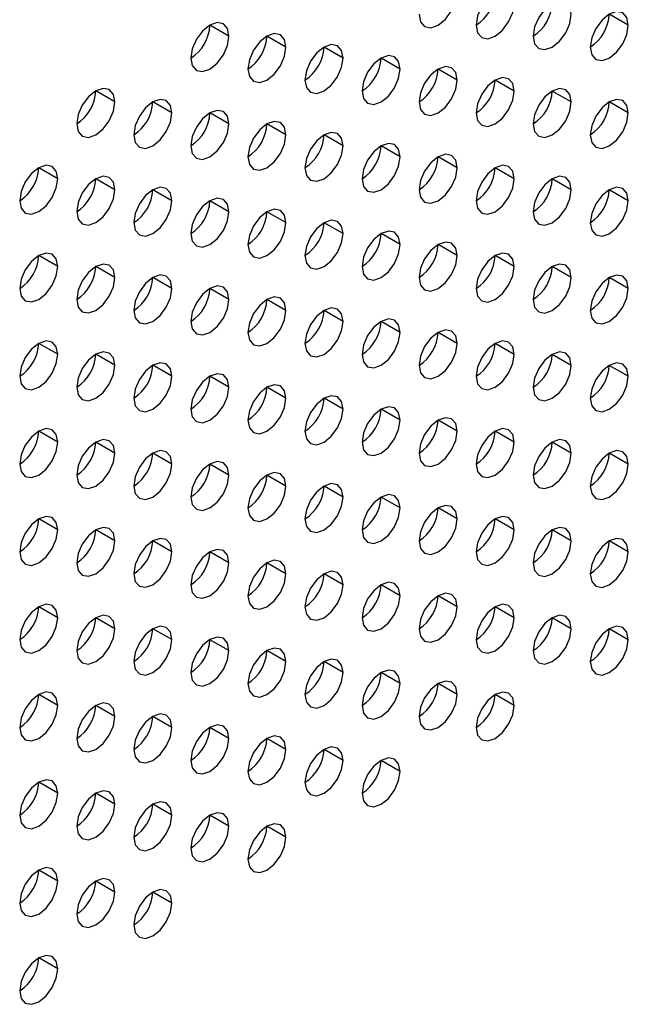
# Model space of a CAD drawing. Header units: millimetres. Extents: x 0 to 1118, y 0 to 864.
# Tile 309 of 438: x 987.38 to 989.64, y 654.1 to 657.76. Entities that reach past the tile are written whole.
import ezdxf

# ---------------------------------------------------------------- set-up
doc = ezdxf.new("R2010")
doc.units = ezdxf.units.MM

msp = doc.modelspace()

# ---------------------------------------------------------------- linework, layer by layer
at = {"color": 7, "linetype": 'Continuous', "lineweight": 25}
for p, q in [((989.6443, 657.7406), (989.5736, 657.7814)), ((988.1594, 657.6999), (988.0887, 657.7408)), ((988.3716, 657.6591), (988.3008, 657.6999)), ((988.5837, 657.6182), (988.513, 657.6591)), ((988.7958, 657.5774), (988.7251, 657.6182)), ((989.008, 657.5366), (988.9372, 657.5774)), ((989.2201, 657.4957), (989.1494, 657.5365)), ((987.7352, 657.455), (987.6644, 657.4958)), ((989.4322, 657.4549), (989.3615, 657.4957)), ((987.9473, 657.4142), (987.8766, 657.455)), ((989.6443, 657.414), (989.5736, 657.4548)), ((988.1594, 657.3733), (988.0887, 657.4141)), ((988.3716, 657.3325), (988.3008, 657.3733)), ((988.5837, 657.2916), (988.513, 657.3324)), ((988.7958, 657.2508), (988.7251, 657.2916)), ((989.008, 657.2099), (988.9372, 657.2508)), ((987.523, 657.1692), (987.4523, 657.2101)), ((989.2201, 657.1691), (989.1494, 657.2099)), ((987.7352, 657.1284), (987.6644, 657.1692)), ((989.4322, 657.1282), (989.3615, 657.1691)), ((987.9473, 657.0876), (987.8766, 657.1284)), ((989.6443, 657.0874), (989.5736, 657.1282)), ((988.1594, 657.0467), (988.0887, 657.0875)), ((988.3716, 657.0059), (988.3008, 657.0467)), ((988.5837, 656.965), (988.513, 657.0058)), ((988.7958, 656.9242), (988.7251, 656.965)), ((989.008, 656.8833), (988.9372, 656.9241)), ((987.523, 656.8426), (987.4523, 656.8835)), ((989.2201, 656.8425), (989.1494, 656.8833)), ((987.7352, 656.8018), (987.6644, 656.8426)), ((989.4322, 656.8016), (989.3615, 656.8424)), ((987.9473, 656.7609), (987.8766, 656.8018)), ((989.6443, 656.7608), (989.5736, 656.8016)), ((988.1594, 656.7201), (988.0887, 656.7609)), ((988.3716, 656.6792), (988.3008, 656.7201)), ((988.5837, 656.6384), (988.513, 656.6792)), ((988.7958, 656.5975), (988.7251, 656.6384)), ((989.008, 656.5567), (988.9372, 656.5975)), ((987.523, 656.516), (987.4523, 656.5568)), ((989.2201, 656.5159), (989.1494, 656.5567)), ((987.7352, 656.4752), (987.6644, 656.516)), ((989.4322, 656.475), (989.3615, 656.5158)), ((987.9473, 656.4343), (987.8766, 656.4751)), ((989.6443, 656.4342), (989.5736, 656.475)), ((988.1594, 656.3935), (988.0887, 656.4343)), ((988.3716, 656.3526), (988.3008, 656.3934)), ((988.5837, 656.3118), (988.513, 656.3526)), ((988.7958, 656.2709), (988.7251, 656.3118)), ((989.008, 656.2301), (988.9372, 656.2709)), ((987.523, 656.1894), (987.4523, 656.2302)), ((989.2201, 656.1892), (989.1494, 656.2301)), ((987.7352, 656.1486), (987.6644, 656.1894)), ((989.4322, 656.1484), (989.3615, 656.1892)), ((987.9473, 656.1077), (987.8766, 656.1485)), ((989.6443, 656.1075), (989.5736, 656.1484)), ((988.1594, 656.0669), (988.0887, 656.1077)), ((988.3716, 656.026), (988.3008, 656.0668)), ((988.5837, 655.9852), (988.513, 656.026)), ((988.7958, 655.9443), (988.7251, 655.9851)), ((989.008, 655.9035), (988.9372, 655.9443)), ((987.523, 655.8628), (987.4523, 655.9036)), ((989.2201, 655.8626), (989.1494, 655.9034)), ((987.7352, 655.8219), (987.6644, 655.8628)), ((989.4322, 655.8218), (989.3615, 655.8626)), ((987.9473, 655.7811), (987.8766, 655.8219)), ((989.6443, 655.7809), (989.5736, 655.8217)), ((988.1594, 655.7402), (988.0887, 655.7811)), ((988.3716, 655.6994), (988.3008, 655.7402)), ((988.5837, 655.6585), (988.513, 655.6994)), ((988.7958, 655.6177), (988.7251, 655.6585)), ((989.008, 655.5769), (988.9372, 655.6177)), ((987.523, 655.5362), (987.4523, 655.577)), ((989.2201, 655.536), (989.1494, 655.5768)), ((987.7352, 655.4953), (987.6644, 655.5361)), ((989.4322, 655.4952), (989.3615, 655.536)), ((987.9473, 655.4545), (987.8766, 655.4953)), ((989.6443, 655.4543), (989.5736, 655.4951)), ((988.1594, 655.4136), (988.0887, 655.4544)), ((988.3716, 655.3728), (988.3008, 655.4136)), ((988.5837, 655.3319), (988.513, 655.3728)), ((988.7958, 655.2911), (988.7251, 655.3319)), ((989.008, 655.2502), (988.9372, 655.2911)), ((987.523, 655.2095), (987.4523, 655.2504)), ((989.2201, 655.2094), (989.1494, 655.2502)), ((987.7352, 655.1687), (987.6644, 655.2095)), ((987.9473, 655.1279), (987.8766, 655.1687)), ((988.1594, 655.087), (988.0887, 655.1278)), ((988.3716, 655.0462), (988.3008, 655.087)), ((988.5837, 655.0053), (988.513, 655.0461)), ((988.7958, 654.9645), (988.7251, 655.0053)), ((987.523, 654.8829), (987.4523, 654.9238)), ((987.7352, 654.8421), (987.6644, 654.8829)), ((987.9473, 654.8012), (987.8766, 654.8421)), ((988.1594, 654.7604), (988.0887, 654.8012)), ((988.3716, 654.7195), (988.3008, 654.7604)), ((987.523, 654.5563), (987.4523, 654.5971)), ((987.7352, 654.5155), (987.6644, 654.5563)), ((987.9473, 654.4746), (987.8766, 654.5154)), ((987.523, 654.2297), (987.4523, 654.2705))]:
    msp.add_line(p, q, dxfattribs=at)
at = {"color": 7, "linetype": 'Continuous', "lineweight": 25, "flags": 128}
for points in [[(989.2201, 657.8223), (989.2147, 657.8505), (989.1994, 657.8681), (989.1764, 657.8726), (989.1494, 657.8632), (989.1223, 657.8413), (989.0994, 657.8104), (989.084, 657.775), (989.0787, 657.7407)], [(988.8665, 657.7815), (988.8719, 657.7534), (988.8872, 657.7357), (988.9102, 657.7313), (988.9372, 657.7407), (988.9643, 657.7625), (988.9872, 657.7935), (989.0026, 657.8288), (989.008, 657.8632)], [(989.0787, 657.7407), (989.084, 657.7125), (989.0994, 657.6949), (989.1223, 657.6904), (989.1494, 657.6998), (989.1764, 657.7217), (989.1994, 657.7526), (989.2147, 657.788), (989.2201, 657.8223)], [(989.4322, 657.7815), (989.4268, 657.8096), (989.4115, 657.8273), (989.3886, 657.8317), (989.3615, 657.8223), (989.3344, 657.8005), (989.3115, 657.7695), (989.2962, 657.7342), (989.2908, 657.6998)], [(989.2908, 657.6998), (989.2962, 657.6717), (989.3115, 657.6541), (989.3344, 657.6496), (989.3615, 657.659), (989.3886, 657.6808), (989.4115, 657.7118), (989.4268, 657.7471), (989.4322, 657.7815)], [(989.6443, 657.7406), (989.639, 657.7688), (989.6236, 657.7864), (989.6007, 657.7909), (989.5736, 657.7815), (989.5466, 657.7596), (989.5236, 657.7287), (989.5083, 657.6933), (989.5029, 657.659)], [(988.1594, 657.6999), (988.154, 657.7281), (988.1387, 657.7457), (988.1158, 657.7502), (988.0887, 657.7408), (988.0617, 657.7189), (988.0387, 657.688), (988.0234, 657.6527), (988.018, 657.6183)], [(989.5029, 657.659), (989.5083, 657.6308), (989.5236, 657.6132), (989.5466, 657.6087), (989.5736, 657.6182), (989.6007, 657.64), (989.6236, 657.6709), (989.639, 657.7063), (989.6443, 657.7406)], [(988.018, 657.6183), (988.0234, 657.5902), (988.0387, 657.5725), (988.0617, 657.5681), (988.0887, 657.5775), (988.1158, 657.5993), (988.1387, 657.6302), (988.154, 657.6656), (988.1594, 657.6999)], [(988.3716, 657.6591), (988.3662, 657.6872), (988.3508, 657.7049), (988.3279, 657.7093), (988.3008, 657.6999), (988.2738, 657.6781), (988.2508, 657.6471), (988.2355, 657.6118), (988.2301, 657.5775)], [(988.2301, 657.5775), (988.2355, 657.5493), (988.2508, 657.5317), (988.2738, 657.5272), (988.3008, 657.5366), (988.3279, 657.5585), (988.3508, 657.5894), (988.3662, 657.6247), (988.3716, 657.6591)], [(988.5837, 657.6182), (988.5783, 657.6464), (988.563, 657.664), (988.54, 657.6685), (988.513, 657.6591), (988.4859, 657.6372), (988.463, 657.6063), (988.4476, 657.571), (988.4423, 657.5366)], [(988.4423, 657.5366), (988.4476, 657.5085), (988.463, 657.4908), (988.4859, 657.4864), (988.513, 657.4958), (988.54, 657.5176), (988.563, 657.5486), (988.5783, 657.5839), (988.5837, 657.6182)], [(988.7958, 657.5774), (988.7904, 657.6055), (988.7751, 657.6232), (988.7522, 657.6276), (988.7251, 657.6182), (988.6981, 657.5964), (988.6751, 657.5655), (988.6598, 657.5301), (988.6544, 657.4958)], [(988.6544, 657.4958), (988.6598, 657.4676), (988.6751, 657.45), (988.6981, 657.4455), (988.7251, 657.4549), (988.7522, 657.4768), (988.7751, 657.5077), (988.7904, 657.543), (988.7958, 657.5774)], [(989.008, 657.5366), (989.0026, 657.5647), (988.9872, 657.5823), (988.9643, 657.5868), (988.9372, 657.5774), (988.9102, 657.5555), (988.8872, 657.5246), (988.8719, 657.4893), (988.8665, 657.4549)], [(989.2201, 657.4957), (989.2147, 657.5238), (989.1994, 657.5415), (989.1764, 657.5459), (989.1494, 657.5365), (989.1223, 657.5147), (989.0994, 657.4838), (989.084, 657.4484), (989.0787, 657.4141)], [(987.7352, 657.455), (987.7298, 657.4832), (987.7144, 657.5008), (987.6915, 657.5053), (987.6644, 657.4959), (987.6374, 657.474), (987.6144, 657.4431), (987.5991, 657.4077), (987.5937, 657.3734)], [(988.8665, 657.4549), (988.8719, 657.4268), (988.8872, 657.4091), (988.9102, 657.4047), (988.9372, 657.4141), (988.9643, 657.4359), (988.9872, 657.4669), (989.0026, 657.5022), (989.008, 657.5366)], [(989.4322, 657.4549), (989.4268, 657.483), (989.4115, 657.5006), (989.3886, 657.5051), (989.3615, 657.4957), (989.3344, 657.4739), (989.3115, 657.4429), (989.2962, 657.4076), (989.2908, 657.3732)], [(989.0787, 657.4141), (989.084, 657.3859), (989.0994, 657.3683), (989.1223, 657.3638), (989.1494, 657.3732), (989.1764, 657.3951), (989.1994, 657.426), (989.2147, 657.4613), (989.2201, 657.4957)], [(987.5937, 657.3734), (987.5991, 657.3452), (987.6144, 657.3276), (987.6374, 657.3231), (987.6644, 657.3325), (987.6915, 657.3544), (987.7144, 657.3853), (987.7298, 657.4207), (987.7352, 657.455)], [(987.9473, 657.4142), (987.9419, 657.4423), (987.9266, 657.46), (987.9036, 657.4644), (987.8766, 657.455), (987.8495, 657.4332), (987.8266, 657.4022), (987.8113, 657.3669), (987.8059, 657.3325)], [(989.2908, 657.3732), (989.2962, 657.3451), (989.3115, 657.3274), (989.3344, 657.323), (989.3615, 657.3324), (989.3886, 657.3542), (989.4115, 657.3852), (989.4268, 657.4205), (989.4322, 657.4549)], [(989.6443, 657.414), (989.639, 657.4422), (989.6236, 657.4598), (989.6007, 657.4642), (989.5736, 657.4548), (989.5466, 657.433), (989.5236, 657.4021), (989.5083, 657.3667), (989.5029, 657.3324)], [(987.8059, 657.3325), (987.8113, 657.3044), (987.8266, 657.2867), (987.8495, 657.2823), (987.8766, 657.2917), (987.9036, 657.3135), (987.9266, 657.3445), (987.9419, 657.3798), (987.9473, 657.4142)], [(988.1594, 657.3733), (988.154, 657.4015), (988.1387, 657.4191), (988.1158, 657.4236), (988.0887, 657.4142), (988.0617, 657.3923), (988.0387, 657.3614), (988.0234, 657.326), (988.018, 657.2917)], [(989.5029, 657.3324), (989.5083, 657.3042), (989.5236, 657.2866), (989.5466, 657.2821), (989.5736, 657.2915), (989.6007, 657.3134), (989.6236, 657.3443), (989.639, 657.3797), (989.6443, 657.414)], [(988.018, 657.2917), (988.0234, 657.2635), (988.0387, 657.2459), (988.0617, 657.2414), (988.0887, 657.2508), (988.1158, 657.2727), (988.1387, 657.3036), (988.154, 657.339), (988.1594, 657.3733)], [(988.3716, 657.3325), (988.3662, 657.3606), (988.3508, 657.3783), (988.3279, 657.3827), (988.3008, 657.3733), (988.2738, 657.3515), (988.2508, 657.3205), (988.2355, 657.2852), (988.2301, 657.2508)], [(988.2301, 657.2508), (988.2355, 657.2227), (988.2508, 657.2051), (988.2738, 657.2006), (988.3008, 657.21), (988.3279, 657.2318), (988.3508, 657.2628), (988.3662, 657.2981), (988.3716, 657.3325)], [(988.5837, 657.2916), (988.5783, 657.3198), (988.563, 657.3374), (988.54, 657.3419), (988.513, 657.3325), (988.4859, 657.3106), (988.463, 657.2797), (988.4476, 657.2443), (988.4423, 657.21)], [(988.4423, 657.21), (988.4476, 657.1818), (988.463, 657.1642), (988.4859, 657.1597), (988.513, 657.1692), (988.54, 657.191), (988.563, 657.2219), (988.5783, 657.2573), (988.5837, 657.2916)], [(988.7958, 657.2508), (988.7904, 657.2789), (988.7751, 657.2966), (988.7522, 657.301), (988.7251, 657.2916), (988.6981, 657.2698), (988.6751, 657.2388), (988.6598, 657.2035), (988.6544, 657.1691)], [(988.6544, 657.1691), (988.6598, 657.141), (988.6751, 657.1234), (988.6981, 657.1189), (988.7251, 657.1283), (988.7522, 657.1501), (988.7751, 657.1811), (988.7904, 657.2164), (988.7958, 657.2508)], [(989.008, 657.2099), (989.0026, 657.2381), (988.9872, 657.2557), (988.9643, 657.2602), (988.9372, 657.2508), (988.9102, 657.2289), (988.8872, 657.198), (988.8719, 657.1626), (988.8665, 657.1283)], [(987.523, 657.1692), (987.5176, 657.1974), (987.5023, 657.215), (987.4794, 657.2195), (987.4523, 657.2101), (987.4253, 657.1882), (987.4023, 657.1573), (987.387, 657.122), (987.3816, 657.0876)], [(989.2201, 657.1691), (989.2147, 657.1972), (989.1994, 657.2149), (989.1764, 657.2193), (989.1494, 657.2099), (989.1223, 657.1881), (989.0994, 657.1571), (989.084, 657.1218), (989.0787, 657.0874)], [(987.7352, 657.1284), (987.7298, 657.1565), (987.7144, 657.1742), (987.6915, 657.1786), (987.6644, 657.1692), (987.6374, 657.1474), (987.6144, 657.1165), (987.5991, 657.0811), (987.5937, 657.0468)], [(988.8665, 657.1283), (988.8719, 657.1002), (988.8872, 657.0825), (988.9102, 657.0781), (988.9372, 657.0875), (988.9643, 657.1093), (988.9872, 657.1402), (989.0026, 657.1756), (989.008, 657.2099)], [(989.4322, 657.1282), (989.4268, 657.1564), (989.4115, 657.174), (989.3886, 657.1785), (989.3615, 657.1691), (989.3344, 657.1472), (989.3115, 657.1163), (989.2962, 657.081), (989.2908, 657.0466)], [(987.3816, 657.0876), (987.387, 657.0595), (987.4023, 657.0418), (987.4253, 657.0374), (987.4523, 657.0468), (987.4794, 657.0686), (987.5023, 657.0996), (987.5176, 657.1349), (987.523, 657.1692)], [(987.9473, 657.0876), (987.9419, 657.1157), (987.9266, 657.1333), (987.9036, 657.1378), (987.8766, 657.1284), (987.8495, 657.1066), (987.8266, 657.0756), (987.8113, 657.0403), (987.8059, 657.0059)], [(989.0787, 657.0874), (989.084, 657.0593), (989.0994, 657.0417), (989.1223, 657.0372), (989.1494, 657.0466), (989.1764, 657.0685), (989.1994, 657.0994), (989.2147, 657.1347), (989.2201, 657.1691)], [(989.6443, 657.0874), (989.639, 657.1155), (989.6236, 657.1332), (989.6007, 657.1376), (989.5736, 657.1282), (989.5466, 657.1064), (989.5236, 657.0754), (989.5083, 657.0401), (989.5029, 657.0058)], [(987.5937, 657.0468), (987.5991, 657.0186), (987.6144, 657.001), (987.6374, 656.9965), (987.6644, 657.0059), (987.6915, 657.0278), (987.7144, 657.0587), (987.7298, 657.094), (987.7352, 657.1284)], [(989.2908, 657.0466), (989.2962, 657.0185), (989.3115, 657.0008), (989.3344, 656.9964), (989.3615, 657.0058), (989.3886, 657.0276), (989.4115, 657.0585), (989.4268, 657.0939), (989.4322, 657.1282)], [(987.8059, 657.0059), (987.8113, 656.9778), (987.8266, 656.9601), (987.8495, 656.9557), (987.8766, 656.9651), (987.9036, 656.9869), (987.9266, 657.0179), (987.9419, 657.0532), (987.9473, 657.0876)], [(988.1594, 657.0467), (988.154, 657.0748), (988.1387, 657.0925), (988.1158, 657.0969), (988.0887, 657.0875), (988.0617, 657.0657), (988.0387, 657.0348), (988.0234, 656.9994), (988.018, 656.9651)], [(989.5029, 657.0058), (989.5083, 656.9776), (989.5236, 656.96), (989.5466, 656.9555), (989.5736, 656.9649), (989.6007, 656.9868), (989.6236, 657.0177), (989.639, 657.053), (989.6443, 657.0874)], [(988.018, 656.9651), (988.0234, 656.9369), (988.0387, 656.9193), (988.0617, 656.9148), (988.0887, 656.9242), (988.1158, 656.9461), (988.1387, 656.977), (988.154, 657.0124), (988.1594, 657.0467)], [(988.3716, 657.0059), (988.3662, 657.034), (988.3508, 657.0516), (988.3279, 657.0561), (988.3008, 657.0467), (988.2738, 657.0249), (988.2508, 656.9939), (988.2355, 656.9586), (988.2301, 656.9242)], [(988.2301, 656.9242), (988.2355, 656.8961), (988.2508, 656.8784), (988.2738, 656.874), (988.3008, 656.8834), (988.3279, 656.9052), (988.3508, 656.9362), (988.3662, 656.9715), (988.3716, 657.0059)], [(988.5837, 656.965), (988.5783, 656.9932), (988.563, 657.0108), (988.54, 657.0153), (988.513, 657.0058), (988.4859, 656.984), (988.463, 656.9531), (988.4476, 656.9177), (988.4423, 656.8834)], [(988.4423, 656.8834), (988.4476, 656.8552), (988.463, 656.8376), (988.4859, 656.8331), (988.513, 656.8425), (988.54, 656.8644), (988.563, 656.8953), (988.5783, 656.9307), (988.5837, 656.965)], [(988.7958, 656.9242), (988.7904, 656.9523), (988.7751, 656.9699), (988.7522, 656.9744), (988.7251, 656.965), (988.6981, 656.9432), (988.6751, 656.9122), (988.6598, 656.8769), (988.6544, 656.8425)], [(988.6544, 656.8425), (988.6598, 656.8144), (988.6751, 656.7967), (988.6981, 656.7923), (988.7251, 656.8017), (988.7522, 656.8235), (988.7751, 656.8545), (988.7904, 656.8898), (988.7958, 656.9242)], [(989.008, 656.8833), (989.0026, 656.9115), (988.9872, 656.9291), (988.9643, 656.9336), (988.9372, 656.9242), (988.9102, 656.9023), (988.8872, 656.8714), (988.8719, 656.836), (988.8665, 656.8017)], [(987.523, 656.8426), (987.5176, 656.8708), (987.5023, 656.8884), (987.4794, 656.8929), (987.4523, 656.8835), (987.4253, 656.8616), (987.4023, 656.8307), (987.387, 656.7953), (987.3816, 656.761)], [(988.8665, 656.8017), (988.8719, 656.7735), (988.8872, 656.7559), (988.9102, 656.7514), (988.9372, 656.7608), (988.9643, 656.7827), (988.9872, 656.8136), (989.0026, 656.849), (989.008, 656.8833)], [(989.2201, 656.8425), (989.2147, 656.8706), (989.1994, 656.8883), (989.1764, 656.8927), (989.1494, 656.8833), (989.1223, 656.8615), (989.0994, 656.8305), (989.084, 656.7952), (989.0787, 656.7608)], [(987.7352, 656.8018), (987.7298, 656.8299), (987.7144, 656.8476), (987.6915, 656.852), (987.6644, 656.8426), (987.6374, 656.8208), (987.6144, 656.7898), (987.5991, 656.7545), (987.5937, 656.7201)], [(989.4322, 656.8016), (989.4268, 656.8298), (989.4115, 656.8474), (989.3886, 656.8519), (989.3615, 656.8425), (989.3344, 656.8206), (989.3115, 656.7897), (989.2962, 656.7543), (989.2908, 656.72)], [(987.3816, 656.761), (987.387, 656.7328), (987.4023, 656.7152), (987.4253, 656.7108), (987.4523, 656.7202), (987.4794, 656.742), (987.5023, 656.7729), (987.5176, 656.8083), (987.523, 656.8426)], [(987.9473, 656.7609), (987.9419, 656.7891), (987.9266, 656.8067), (987.9036, 656.8112), (987.8766, 656.8018), (987.8495, 656.7799), (987.8266, 656.749), (987.8113, 656.7137), (987.8059, 656.6793)], [(989.0787, 656.7608), (989.084, 656.7327), (989.0994, 656.715), (989.1223, 656.7106), (989.1494, 656.72), (989.1764, 656.7418), (989.1994, 656.7728), (989.2147, 656.8081), (989.2201, 656.8425)], [(989.6443, 656.7608), (989.639, 656.7889), (989.6236, 656.8066), (989.6007, 656.811), (989.5736, 656.8016), (989.5466, 656.7798), (989.5236, 656.7488), (989.5083, 656.7135), (989.5029, 656.6791)], [(987.5937, 656.7201), (987.5991, 656.692), (987.6144, 656.6744), (987.6374, 656.6699), (987.6644, 656.6793), (987.6915, 656.7011), (987.7144, 656.7321), (987.7298, 656.7674), (987.7352, 656.8018)], [(989.2908, 656.72), (989.2962, 656.6918), (989.3115, 656.6742), (989.3344, 656.6697), (989.3615, 656.6792), (989.3886, 656.701), (989.4115, 656.7319), (989.4268, 656.7673), (989.4322, 656.8016)], [(987.8059, 656.6793), (987.8113, 656.6512), (987.8266, 656.6335), (987.8495, 656.6291), (987.8766, 656.6385), (987.9036, 656.6603), (987.9266, 656.6912), (987.9419, 656.7266), (987.9473, 656.7609)], [(988.1594, 656.7201), (988.154, 656.7482), (988.1387, 656.7659), (988.1158, 656.7703), (988.0887, 656.7609), (988.0617, 656.7391), (988.0387, 656.7081), (988.0234, 656.6728), (988.018, 656.6384)], [(989.5029, 656.6791), (989.5083, 656.651), (989.5236, 656.6334), (989.5466, 656.6289), (989.5736, 656.6383), (989.6007, 656.6601), (989.6236, 656.6911), (989.639, 656.7264), (989.6443, 656.7608)], [(988.018, 656.6384), (988.0234, 656.6103), (988.0387, 656.5927), (988.0617, 656.5882), (988.0887, 656.5976), (988.1158, 656.6195), (988.1387, 656.6504), (988.154, 656.6857), (988.1594, 656.7201)], [(988.3716, 656.6792), (988.3662, 656.7074), (988.3508, 656.725), (988.3279, 656.7295), (988.3008, 656.7201), (988.2738, 656.6982), (988.2508, 656.6673), (988.2355, 656.632), (988.2301, 656.5976)], [(988.2301, 656.5976), (988.2355, 656.5695), (988.2508, 656.5518), (988.2738, 656.5474), (988.3008, 656.5568), (988.3279, 656.5786), (988.3508, 656.6095), (988.3662, 656.6449), (988.3716, 656.6792)], [(988.5837, 656.6384), (988.5783, 656.6665), (988.563, 656.6842), (988.54, 656.6886), (988.513, 656.6792), (988.4859, 656.6574), (988.463, 656.6264), (988.4476, 656.5911), (988.4423, 656.5568)], [(988.4423, 656.5568), (988.4476, 656.5286), (988.463, 656.511), (988.4859, 656.5065), (988.513, 656.5159), (988.54, 656.5378), (988.563, 656.5687), (988.5783, 656.604), (988.5837, 656.6384)], [(988.7958, 656.5975), (988.7904, 656.6257), (988.7751, 656.6433), (988.7522, 656.6478), (988.7251, 656.6384), (988.6981, 656.6165), (988.6751, 656.5856), (988.6598, 656.5503), (988.6544, 656.5159)], [(988.6544, 656.5159), (988.6598, 656.4878), (988.6751, 656.4701), (988.6981, 656.4657), (988.7251, 656.4751), (988.7522, 656.4969), (988.7751, 656.5279), (988.7904, 656.5632), (988.7958, 656.5975)], [(989.008, 656.5567), (989.0026, 656.5848), (988.9872, 656.6025), (988.9643, 656.6069), (988.9372, 656.5975), (988.9102, 656.5757), (988.8872, 656.5448), (988.8719, 656.5094), (988.8665, 656.4751)], [(987.523, 656.516), (987.5176, 656.5442), (987.5023, 656.5618), (987.4794, 656.5663), (987.4523, 656.5568), (987.4253, 656.535), (987.4023, 656.5041), (987.387, 656.4687), (987.3816, 656.4344)], [(988.8665, 656.4751), (988.8719, 656.4469), (988.8872, 656.4293), (988.9102, 656.4248), (988.9372, 656.4342), (988.9643, 656.4561), (988.9872, 656.487), (989.0026, 656.5223), (989.008, 656.5567)], [(989.2201, 656.5159), (989.2147, 656.544), (989.1994, 656.5616), (989.1764, 656.5661), (989.1494, 656.5567), (989.1223, 656.5349), (989.0994, 656.5039), (989.084, 656.4686), (989.0787, 656.4342)], [(987.3816, 656.4344), (987.387, 656.4062), (987.4023, 656.3886), (987.4253, 656.3841), (987.4523, 656.3935), (987.4794, 656.4154), (987.5023, 656.4463), (987.5176, 656.4817), (987.523, 656.516)], [(987.7352, 656.4752), (987.7298, 656.5033), (987.7144, 656.5209), (987.6915, 656.5254), (987.6644, 656.516), (987.6374, 656.4942), (987.6144, 656.4632), (987.5991, 656.4279), (987.5937, 656.3935)], [(989.0787, 656.4342), (989.084, 656.4061), (989.0994, 656.3884), (989.1223, 656.384), (989.1494, 656.3934), (989.1764, 656.4152), (989.1994, 656.4462), (989.2147, 656.4815), (989.2201, 656.5159)], [(989.4322, 656.475), (989.4268, 656.5031), (989.4115, 656.5208), (989.3886, 656.5252), (989.3615, 656.5158), (989.3344, 656.494), (989.3115, 656.4631), (989.2962, 656.4277), (989.2908, 656.3934)], [(987.9473, 656.4343), (987.9419, 656.4625), (987.9266, 656.4801), (987.9036, 656.4846), (987.8766, 656.4752), (987.8495, 656.4533), (987.8266, 656.4224), (987.8113, 656.387), (987.8059, 656.3527)], [(989.6443, 656.4342), (989.639, 656.4623), (989.6236, 656.4799), (989.6007, 656.4844), (989.5736, 656.475), (989.5466, 656.4532), (989.5236, 656.4222), (989.5083, 656.3869), (989.5029, 656.3525)], [(987.5937, 656.3935), (987.5991, 656.3654), (987.6144, 656.3477), (987.6374, 656.3433), (987.6644, 656.3527), (987.6915, 656.3745), (987.7144, 656.4055), (987.7298, 656.4408), (987.7352, 656.4752)], [(988.1594, 656.3935), (988.154, 656.4216), (988.1387, 656.4393), (988.1158, 656.4437), (988.0887, 656.4343), (988.0617, 656.4125), (988.0387, 656.3815), (988.0234, 656.3462), (988.018, 656.3118)], [(989.2908, 656.3934), (989.2962, 656.3652), (989.3115, 656.3476), (989.3344, 656.3431), (989.3615, 656.3525), (989.3886, 656.3744), (989.4115, 656.4053), (989.4268, 656.4407), (989.4322, 656.475)], [(987.8059, 656.3527), (987.8113, 656.3245), (987.8266, 656.3069), (987.8495, 656.3024), (987.8766, 656.3118), (987.9036, 656.3337), (987.9266, 656.3646), (987.9419, 656.4), (987.9473, 656.4343)], [(989.5029, 656.3525), (989.5083, 656.3244), (989.5236, 656.3067), (989.5466, 656.3023), (989.5736, 656.3117), (989.6007, 656.3335), (989.6236, 656.3645), (989.639, 656.3998), (989.6443, 656.4342)], [(988.018, 656.3118), (988.0234, 656.2837), (988.0387, 656.2661), (988.0617, 656.2616), (988.0887, 656.271), (988.1158, 656.2928), (988.1387, 656.3238), (988.154, 656.3591), (988.1594, 656.3935)], [(988.3716, 656.3526), (988.3662, 656.3808), (988.3508, 656.3984), (988.3279, 656.4029), (988.3008, 656.3935), (988.2738, 656.3716), (988.2508, 656.3407), (988.2355, 656.3053), (988.2301, 656.271)], [(988.2301, 656.271), (988.2355, 656.2428), (988.2508, 656.2252), (988.2738, 656.2207), (988.3008, 656.2302), (988.3279, 656.252), (988.3508, 656.2829), (988.3662, 656.3183), (988.3716, 656.3526)], [(988.5837, 656.3118), (988.5783, 656.3399), (988.563, 656.3576), (988.54, 656.362), (988.513, 656.3526), (988.4859, 656.3308), (988.463, 656.2998), (988.4476, 656.2645), (988.4423, 656.2301)], [(988.4423, 656.2301), (988.4476, 656.202), (988.463, 656.1844), (988.4859, 656.1799), (988.513, 656.1893), (988.54, 656.2111), (988.563, 656.2421), (988.5783, 656.2774), (988.5837, 656.3118)], [(988.7958, 656.2709), (988.7904, 656.2991), (988.7751, 656.3167), (988.7522, 656.3212), (988.7251, 656.3118), (988.6981, 656.2899), (988.6751, 656.259), (988.6598, 656.2236), (988.6544, 656.1893)], [(988.6544, 656.1893), (988.6598, 656.1612), (988.6751, 656.1435), (988.6981, 656.1391), (988.7251, 656.1485), (988.7522, 656.1703), (988.7751, 656.2012), (988.7904, 656.2366), (988.7958, 656.2709)], [(989.008, 656.2301), (989.0026, 656.2582), (988.9872, 656.2759), (988.9643, 656.2803), (988.9372, 656.2709), (988.9102, 656.2491), (988.8872, 656.2181), (988.8719, 656.1828), (988.8665, 656.1484)], [(987.523, 656.1894), (987.5176, 656.2175), (987.5023, 656.2352), (987.4794, 656.2396), (987.4523, 656.2302), (987.4253, 656.2084), (987.4023, 656.1775), (987.387, 656.1421), (987.3816, 656.1078)], [(988.8665, 656.1484), (988.8719, 656.1203), (988.8872, 656.1027), (988.9102, 656.0982), (988.9372, 656.1076), (988.9643, 656.1294), (988.9872, 656.1604), (989.0026, 656.1957), (989.008, 656.2301)], [(989.2201, 656.1892), (989.2147, 656.2174), (989.1994, 656.235), (989.1764, 656.2395), (989.1494, 656.2301), (989.1223, 656.2082), (989.0994, 656.1773), (989.084, 656.142), (989.0787, 656.1076)], [(987.3816, 656.1078), (987.387, 656.0796), (987.4023, 656.062), (987.4253, 656.0575), (987.4523, 656.0669), (987.4794, 656.0888), (987.5023, 656.1197), (987.5176, 656.155), (987.523, 656.1894)], [(987.7352, 656.1486), (987.7298, 656.1767), (987.7144, 656.1943), (987.6915, 656.1988), (987.6644, 656.1894), (987.6374, 656.1675), (987.6144, 656.1366), (987.5991, 656.1013), (987.5937, 656.0669)], [(989.0787, 656.1076), (989.084, 656.0795), (989.0994, 656.0618), (989.1223, 656.0574), (989.1494, 656.0668), (989.1764, 656.0886), (989.1994, 656.1195), (989.2147, 656.1549), (989.2201, 656.1892)], [(989.4322, 656.1484), (989.4268, 656.1765), (989.4115, 656.1942), (989.3886, 656.1986), (989.3615, 656.1892), (989.3344, 656.1674), (989.3115, 656.1364), (989.2962, 656.1011), (989.2908, 656.0668)], [(987.5937, 656.0669), (987.5991, 656.0388), (987.6144, 656.0211), (987.6374, 656.0167), (987.6644, 656.0261), (987.6915, 656.0479), (987.7144, 656.0789), (987.7298, 656.1142), (987.7352, 656.1486)], [(987.9473, 656.1077), (987.9419, 656.1358), (987.9266, 656.1535), (987.9036, 656.1579), (987.8766, 656.1485), (987.8495, 656.1267), (987.8266, 656.0958), (987.8113, 656.0604), (987.8059, 656.0261)], [(989.2908, 656.0668), (989.2962, 656.0386), (989.3115, 656.021), (989.3344, 656.0165), (989.3615, 656.0259), (989.3886, 656.0478), (989.4115, 656.0787), (989.4268, 656.114), (989.4322, 656.1484)], [(989.6443, 656.1075), (989.639, 656.1357), (989.6236, 656.1533), (989.6007, 656.1578), (989.5736, 656.1484), (989.5466, 656.1265), (989.5236, 656.0956), (989.5083, 656.0603), (989.5029, 656.0259)], [(988.1594, 656.0669), (988.154, 656.095), (988.1387, 656.1126), (988.1158, 656.1171), (988.0887, 656.1077), (988.0617, 656.0859), (988.0387, 656.0549), (988.0234, 656.0196), (988.018, 655.9852)], [(987.8059, 656.0261), (987.8113, 655.9979), (987.8266, 655.9803), (987.8495, 655.9758), (987.8766, 655.9852), (987.9036, 656.0071), (987.9266, 656.038), (987.9419, 656.0733), (987.9473, 656.1077)], [(988.3716, 656.026), (988.3662, 656.0542), (988.3508, 656.0718), (988.3279, 656.0762), (988.3008, 656.0668), (988.2738, 656.045), (988.2508, 656.0141), (988.2355, 655.9787), (988.2301, 655.9444)], [(989.5029, 656.0259), (989.5083, 655.9978), (989.5236, 655.9801), (989.5466, 655.9757), (989.5736, 655.9851), (989.6007, 656.0069), (989.6236, 656.0379), (989.639, 656.0732), (989.6443, 656.1075)], [(988.018, 655.9852), (988.0234, 655.9571), (988.0387, 655.9394), (988.0617, 655.935), (988.0887, 655.9444), (988.1158, 655.9662), (988.1387, 655.9972), (988.154, 656.0325), (988.1594, 656.0669)], [(988.2301, 655.9444), (988.2355, 655.9162), (988.2508, 655.8986), (988.2738, 655.8941), (988.3008, 655.9035), (988.3279, 655.9254), (988.3508, 655.9563), (988.3662, 655.9917), (988.3716, 656.026)], [(988.5837, 655.9852), (988.5783, 656.0133), (988.563, 656.0309), (988.54, 656.0354), (988.513, 656.026), (988.4859, 656.0042), (988.463, 655.9732), (988.4476, 655.9379), (988.4423, 655.9035)], [(988.4423, 655.9035), (988.4476, 655.8754), (988.463, 655.8577), (988.4859, 655.8533), (988.513, 655.8627), (988.54, 655.8845), (988.563, 655.9155), (988.5783, 655.9508), (988.5837, 655.9852)], [(988.7958, 655.9443), (988.7904, 655.9725), (988.7751, 655.9901), (988.7522, 655.9946), (988.7251, 655.9852), (988.6981, 655.9633), (988.6751, 655.9324), (988.6598, 655.897), (988.6544, 655.8627)], [(988.6544, 655.8627), (988.6598, 655.8345), (988.6751, 655.8169), (988.6981, 655.8124), (988.7251, 655.8218), (988.7522, 655.8437), (988.7751, 655.8746), (988.7904, 655.91), (988.7958, 655.9443)], [(989.008, 655.9035), (989.0026, 655.9316), (988.9872, 655.9493), (988.9643, 655.9537), (988.9372, 655.9443), (988.9102, 655.9225), (988.8872, 655.8915), (988.8719, 655.8562), (988.8665, 655.8218)], [(987.523, 655.8628), (987.5176, 655.8909), (987.5023, 655.9086), (987.4794, 655.913), (987.4523, 655.9036), (987.4253, 655.8818), (987.4023, 655.8508), (987.387, 655.8155), (987.3816, 655.7811)], [(988.8665, 655.8218), (988.8719, 655.7937), (988.8872, 655.776), (988.9102, 655.7716), (988.9372, 655.781), (988.9643, 655.8028), (988.9872, 655.8338), (989.0026, 655.8691), (989.008, 655.9035)], [(989.2201, 655.8626), (989.2147, 655.8908), (989.1994, 655.9084), (989.1764, 655.9129), (989.1494, 655.9035), (989.1223, 655.8816), (989.0994, 655.8507), (989.084, 655.8153), (989.0787, 655.781)], [(987.3816, 655.7811), (987.387, 655.753), (987.4023, 655.7354), (987.4253, 655.7309), (987.4523, 655.7403), (987.4794, 655.7621), (987.5023, 655.7931), (987.5176, 655.8284), (987.523, 655.8628)], [(987.7352, 655.8219), (987.7298, 655.8501), (987.7144, 655.8677), (987.6915, 655.8722), (987.6644, 655.8628), (987.6374, 655.8409), (987.6144, 655.81), (987.5991, 655.7746), (987.5937, 655.7403)], [(989.0787, 655.781), (989.084, 655.7528), (989.0994, 655.7352), (989.1223, 655.7307), (989.1494, 655.7401), (989.1764, 655.762), (989.1994, 655.7929), (989.2147, 655.8283), (989.2201, 655.8626)], [(989.4322, 655.8218), (989.4268, 655.8499), (989.4115, 655.8676), (989.3886, 655.872), (989.3615, 655.8626), (989.3344, 655.8408), (989.3115, 655.8098), (989.2962, 655.7745), (989.2908, 655.7401)], [(987.5937, 655.7403), (987.5991, 655.7122), (987.6144, 655.6945), (987.6374, 655.6901), (987.6644, 655.6995), (987.6915, 655.7213), (987.7144, 655.7522), (987.7298, 655.7876), (987.7352, 655.8219)], [(987.9473, 655.7811), (987.9419, 655.8092), (987.9266, 655.8269), (987.9036, 655.8313), (987.8766, 655.8219), (987.8495, 655.8001), (987.8266, 655.7691), (987.8113, 655.7338), (987.8059, 655.6994)], [(989.2908, 655.7401), (989.2962, 655.712), (989.3115, 655.6944), (989.3344, 655.6899), (989.3615, 655.6993), (989.3886, 655.7211), (989.4115, 655.7521), (989.4268, 655.7874), (989.4322, 655.8218)], [(989.6443, 655.7809), (989.639, 655.8091), (989.6236, 655.8267), (989.6007, 655.8312), (989.5736, 655.8218), (989.5466, 655.7999), (989.5236, 655.769), (989.5083, 655.7336), (989.5029, 655.6993)], [(988.1594, 655.7402), (988.154, 655.7684), (988.1387, 655.786), (988.1158, 655.7905), (988.0887, 655.7811), (988.0617, 655.7592), (988.0387, 655.7283), (988.0234, 655.693), (988.018, 655.6586)], [(987.8059, 655.6994), (987.8113, 655.6713), (987.8266, 655.6537), (987.8495, 655.6492), (987.8766, 655.6586), (987.9036, 655.6805), (987.9266, 655.7114), (987.9419, 655.7467), (987.9473, 655.7811)], [(988.3716, 655.6994), (988.3662, 655.7275), (988.3508, 655.7452), (988.3279, 655.7496), (988.3008, 655.7402), (988.2738, 655.7184), (988.2508, 655.6874), (988.2355, 655.6521), (988.2301, 655.6178)], [(989.5029, 655.6993), (989.5083, 655.6711), (989.5236, 655.6535), (989.5466, 655.649), (989.5736, 655.6585), (989.6007, 655.6803), (989.6236, 655.7112), (989.639, 655.7466), (989.6443, 655.7809)], [(988.018, 655.6586), (988.0234, 655.6305), (988.0387, 655.6128), (988.0617, 655.6084), (988.0887, 655.6178), (988.1158, 655.6396), (988.1387, 655.6705), (988.154, 655.7059), (988.1594, 655.7402)], [(988.5837, 655.6585), (988.5783, 655.6867), (988.563, 655.7043), (988.54, 655.7088), (988.513, 655.6994), (988.4859, 655.6775), (988.463, 655.6466), (988.4476, 655.6113), (988.4423, 655.5769)], [(988.2301, 655.6178), (988.2355, 655.5896), (988.2508, 655.572), (988.2738, 655.5675), (988.3008, 655.5769), (988.3279, 655.5988), (988.3508, 655.6297), (988.3662, 655.665), (988.3716, 655.6994)], [(988.4423, 655.5769), (988.4476, 655.5488), (988.463, 655.5311), (988.4859, 655.5267), (988.513, 655.5361), (988.54, 655.5579), (988.563, 655.5889), (988.5783, 655.6242), (988.5837, 655.6585)], [(988.7958, 655.6177), (988.7904, 655.6458), (988.7751, 655.6635), (988.7522, 655.6679), (988.7251, 655.6585), (988.6981, 655.6367), (988.6751, 655.6058), (988.6598, 655.5704), (988.6544, 655.5361)], [(988.6544, 655.5361), (988.6598, 655.5079), (988.6751, 655.4903), (988.6981, 655.4858), (988.7251, 655.4952), (988.7522, 655.5171), (988.7751, 655.548), (988.7904, 655.5833), (988.7958, 655.6177)], [(989.008, 655.5769), (989.0026, 655.605), (988.9872, 655.6226), (988.9643, 655.6271), (988.9372, 655.6177), (988.9102, 655.5958), (988.8872, 655.5649), (988.8719, 655.5296), (988.8665, 655.4952)], [(987.523, 655.5362), (987.5176, 655.5643), (987.5023, 655.5819), (987.4794, 655.5864), (987.4523, 655.577), (987.4253, 655.5552), (987.4023, 655.5242), (987.387, 655.4889), (987.3816, 655.4545)], [(988.8665, 655.4952), (988.8719, 655.4671), (988.8872, 655.4494), (988.9102, 655.445), (988.9372, 655.4544), (988.9643, 655.4762), (988.9872, 655.5072), (989.0026, 655.5425), (989.008, 655.5769)], [(989.2201, 655.536), (989.2147, 655.5641), (989.1994, 655.5818), (989.1764, 655.5862), (989.1494, 655.5768), (989.1223, 655.555), (989.0994, 655.5241), (989.084, 655.4887), (989.0787, 655.4544)], [(987.3816, 655.4545), (987.387, 655.4264), (987.4023, 655.4087), (987.4253, 655.4043), (987.4523, 655.4137), (987.4794, 655.4355), (987.5023, 655.4665), (987.5176, 655.5018), (987.523, 655.5362)], [(987.7352, 655.4953), (987.7298, 655.5235), (987.7144, 655.5411), (987.6915, 655.5456), (987.6644, 655.5362), (987.6374, 655.5143), (987.6144, 655.4834), (987.5991, 655.448), (987.5937, 655.4137)], [(989.0787, 655.4544), (989.084, 655.4262), (989.0994, 655.4086), (989.1223, 655.4041), (989.1494, 655.4135), (989.1764, 655.4354), (989.1994, 655.4663), (989.2147, 655.5017), (989.2201, 655.536)], [(989.4322, 655.4952), (989.4268, 655.5233), (989.4115, 655.5409), (989.3886, 655.5454), (989.3615, 655.536), (989.3344, 655.5142), (989.3115, 655.4832), (989.2962, 655.4479), (989.2908, 655.4135)], [(987.5937, 655.4137), (987.5991, 655.3855), (987.6144, 655.3679), (987.6374, 655.3634), (987.6644, 655.3728), (987.6915, 655.3947), (987.7144, 655.4256), (987.7298, 655.461), (987.7352, 655.4953)], [(987.9473, 655.4545), (987.9419, 655.4826), (987.9266, 655.5003), (987.9036, 655.5047), (987.8766, 655.4953), (987.8495, 655.4735), (987.8266, 655.4425), (987.8113, 655.4072), (987.8059, 655.3728)], [(989.2908, 655.4135), (989.2962, 655.3854), (989.3115, 655.3677), (989.3344, 655.3633), (989.3615, 655.3727), (989.3886, 655.3945), (989.4115, 655.4255), (989.4268, 655.4608), (989.4322, 655.4952)], [(989.6443, 655.4543), (989.639, 655.4825), (989.6236, 655.5001), (989.6007, 655.5046), (989.5736, 655.4951), (989.5466, 655.4733), (989.5236, 655.4424), (989.5083, 655.407), (989.5029, 655.3727)], [(987.8059, 655.3728), (987.8113, 655.3447), (987.8266, 655.327), (987.8495, 655.3226), (987.8766, 655.332), (987.9036, 655.3538), (987.9266, 655.3848), (987.9419, 655.4201), (987.9473, 655.4545)], [(988.1594, 655.4136), (988.154, 655.4418), (988.1387, 655.4594), (988.1158, 655.4639), (988.0887, 655.4545), (988.0617, 655.4326), (988.0387, 655.4017), (988.0234, 655.3663), (988.018, 655.332)], [(989.5029, 655.3727), (989.5083, 655.3445), (989.5236, 655.3269), (989.5466, 655.3224), (989.5736, 655.3318), (989.6007, 655.3537), (989.6236, 655.3846), (989.639, 655.42), (989.6443, 655.4543)], [(988.3716, 655.3728), (988.3662, 655.4009), (988.3508, 655.4186), (988.3279, 655.423), (988.3008, 655.4136), (988.2738, 655.3918), (988.2508, 655.3608), (988.2355, 655.3255), (988.2301, 655.2911)], [(988.018, 655.332), (988.0234, 655.3038), (988.0387, 655.2862), (988.0617, 655.2817), (988.0887, 655.2912), (988.1158, 655.313), (988.1387, 655.3439), (988.154, 655.3793), (988.1594, 655.4136)], [(988.5837, 655.3319), (988.5783, 655.3601), (988.563, 655.3777), (988.54, 655.3822), (988.513, 655.3728), (988.4859, 655.3509), (988.463, 655.32), (988.4476, 655.2846), (988.4423, 655.2503)], [(988.2301, 655.2911), (988.2355, 655.263), (988.2508, 655.2454), (988.2738, 655.2409), (988.3008, 655.2503), (988.3279, 655.2721), (988.3508, 655.3031), (988.3662, 655.3384), (988.3716, 655.3728)], [(988.4423, 655.2503), (988.4476, 655.2221), (988.463, 655.2045), (988.4859, 655.2001), (988.513, 655.2095), (988.54, 655.2313), (988.563, 655.2622), (988.5783, 655.2976), (988.5837, 655.3319)], [(988.7958, 655.2911), (988.7904, 655.3192), (988.7751, 655.3369), (988.7522, 655.3413), (988.7251, 655.3319), (988.6981, 655.3101), (988.6751, 655.2791), (988.6598, 655.2438), (988.6544, 655.2094)], [(988.6544, 655.2094), (988.6598, 655.1813), (988.6751, 655.1637), (988.6981, 655.1592), (988.7251, 655.1686), (988.7522, 655.1904), (988.7751, 655.2214), (988.7904, 655.2567), (988.7958, 655.2911)], [(989.008, 655.2502), (989.0026, 655.2784), (988.9872, 655.296), (988.9643, 655.3005), (988.9372, 655.2911), (988.9102, 655.2692), (988.8872, 655.2383), (988.8719, 655.203), (988.8665, 655.1686)], [(987.523, 655.2095), (987.5176, 655.2377), (987.5023, 655.2553), (987.4794, 655.2598), (987.4523, 655.2504), (987.4253, 655.2285), (987.4023, 655.1976), (987.387, 655.1623), (987.3816, 655.1279)], [(988.8665, 655.1686), (988.8719, 655.1405), (988.8872, 655.1228), (988.9102, 655.1184), (988.9372, 655.1278), (988.9643, 655.1496), (988.9872, 655.1805), (989.0026, 655.2159), (989.008, 655.2502)], [(989.2201, 655.2094), (989.2147, 655.2375), (989.1994, 655.2552), (989.1764, 655.2596), (989.1494, 655.2502), (989.1223, 655.2284), (989.0994, 655.1974), (989.084, 655.1621), (989.0787, 655.1277)], [(987.3816, 655.1279), (987.387, 655.0998), (987.4023, 655.0821), (987.4253, 655.0777), (987.4523, 655.0871), (987.4794, 655.1089), (987.5023, 655.1399), (987.5176, 655.1752), (987.523, 655.2095)], [(987.7352, 655.1687), (987.7298, 655.1968), (987.7144, 655.2145), (987.6915, 655.2189), (987.6644, 655.2095), (987.6374, 655.1877), (987.6144, 655.1568), (987.5991, 655.1214), (987.5937, 655.0871)], [(989.0787, 655.1277), (989.084, 655.0996), (989.0994, 655.082), (989.1223, 655.0775), (989.1494, 655.0869), (989.1764, 655.1088), (989.1994, 655.1397), (989.2147, 655.175), (989.2201, 655.2094)], [(987.5937, 655.0871), (987.5991, 655.0589), (987.6144, 655.0413), (987.6374, 655.0368), (987.6644, 655.0462), (987.6915, 655.0681), (987.7144, 655.099), (987.7298, 655.1343), (987.7352, 655.1687)], [(987.9473, 655.1279), (987.9419, 655.156), (987.9266, 655.1736), (987.9036, 655.1781), (987.8766, 655.1687), (987.8495, 655.1469), (987.8266, 655.1159), (987.8113, 655.0806), (987.8059, 655.0462)], [(987.8059, 655.0462), (987.8113, 655.0181), (987.8266, 655.0004), (987.8495, 654.996), (987.8766, 655.0054), (987.9036, 655.0272), (987.9266, 655.0582), (987.9419, 655.0935), (987.9473, 655.1279)], [(988.1594, 655.087), (988.154, 655.1151), (988.1387, 655.1328), (988.1158, 655.1372), (988.0887, 655.1278), (988.0617, 655.106), (988.0387, 655.0751), (988.0234, 655.0397), (988.018, 655.0054)], [(988.018, 655.0054), (988.0234, 654.9772), (988.0387, 654.9596), (988.0617, 654.9551), (988.0887, 654.9645), (988.1158, 654.9864), (988.1387, 655.0173), (988.154, 655.0527), (988.1594, 655.087)], [(988.3716, 655.0462), (988.3662, 655.0743), (988.3508, 655.0919), (988.3279, 655.0964), (988.3008, 655.087), (988.2738, 655.0652), (988.2508, 655.0342), (988.2355, 654.9989), (988.2301, 654.9645)], [(988.5837, 655.0053), (988.5783, 655.0335), (988.563, 655.0511), (988.54, 655.0556), (988.513, 655.0461), (988.4859, 655.0243), (988.463, 654.9934), (988.4476, 654.958), (988.4423, 654.9237)], [(988.2301, 654.9645), (988.2355, 654.9364), (988.2508, 654.9187), (988.2738, 654.9143), (988.3008, 654.9237), (988.3279, 654.9455), (988.3508, 654.9765), (988.3662, 655.0118), (988.3716, 655.0462)], [(988.7958, 654.9645), (988.7904, 654.9926), (988.7751, 655.0102), (988.7522, 655.0147), (988.7251, 655.0053), (988.6981, 654.9835), (988.6751, 654.9525), (988.6598, 654.9172), (988.6544, 654.8828)], [(988.4423, 654.9237), (988.4476, 654.8955), (988.463, 654.8779), (988.4859, 654.8734), (988.513, 654.8828), (988.54, 654.9047), (988.563, 654.9356), (988.5783, 654.971), (988.5837, 655.0053)], [(988.6544, 654.8828), (988.6598, 654.8547), (988.6751, 654.837), (988.6981, 654.8326), (988.7251, 654.842), (988.7522, 654.8638), (988.7751, 654.8948), (988.7904, 654.9301), (988.7958, 654.9645)], [(987.523, 654.8829), (987.5176, 654.9111), (987.5023, 654.9287), (987.4794, 654.9332), (987.4523, 654.9238), (987.4253, 654.9019), (987.4023, 654.871), (987.387, 654.8356), (987.3816, 654.8013)], [(987.3816, 654.8013), (987.387, 654.7732), (987.4023, 654.7555), (987.4253, 654.7511), (987.4523, 654.7605), (987.4794, 654.7823), (987.5023, 654.8132), (987.5176, 654.8486), (987.523, 654.8829)], [(987.7352, 654.8421), (987.7298, 654.8702), (987.7144, 654.8879), (987.6915, 654.8923), (987.6644, 654.8829), (987.6374, 654.8611), (987.6144, 654.8301), (987.5991, 654.7948), (987.5937, 654.7604)], [(987.5937, 654.7604), (987.5991, 654.7323), (987.6144, 654.7147), (987.6374, 654.7102), (987.6644, 654.7196), (987.6915, 654.7414), (987.7144, 654.7724), (987.7298, 654.8077), (987.7352, 654.8421)], [(987.9473, 654.8012), (987.9419, 654.8294), (987.9266, 654.847), (987.9036, 654.8515), (987.8766, 654.8421), (987.8495, 654.8202), (987.8266, 654.7893), (987.8113, 654.754), (987.8059, 654.7196)], [(987.8059, 654.7196), (987.8113, 654.6915), (987.8266, 654.6738), (987.8495, 654.6694), (987.8766, 654.6788), (987.9036, 654.7006), (987.9266, 654.7315), (987.9419, 654.7669), (987.9473, 654.8012)], [(988.1594, 654.7604), (988.154, 654.7885), (988.1387, 654.8062), (988.1158, 654.8106), (988.0887, 654.8012), (988.0617, 654.7794), (988.0387, 654.7484), (988.0234, 654.7131), (988.018, 654.6788)], [(988.018, 654.6788), (988.0234, 654.6506), (988.0387, 654.633), (988.0617, 654.6285), (988.0887, 654.6379), (988.1158, 654.6598), (988.1387, 654.6907), (988.154, 654.726), (988.1594, 654.7604)], [(988.3716, 654.7195), (988.3662, 654.7477), (988.3508, 654.7653), (988.3279, 654.7698), (988.3008, 654.7604), (988.2738, 654.7385), (988.2508, 654.7076), (988.2355, 654.6723), (988.2301, 654.6379)], [(988.2301, 654.6379), (988.2355, 654.6098), (988.2508, 654.5921), (988.2738, 654.5877), (988.3008, 654.5971), (988.3279, 654.6189), (988.3508, 654.6499), (988.3662, 654.6852), (988.3716, 654.7195)], [(987.523, 654.5563), (987.5176, 654.5845), (987.5023, 654.6021), (987.4794, 654.6066), (987.4523, 654.5972), (987.4253, 654.5753), (987.4023, 654.5444), (987.387, 654.509), (987.3816, 654.4747)], [(987.3816, 654.4747), (987.387, 654.4465), (987.4023, 654.4289), (987.4253, 654.4244), (987.4523, 654.4338), (987.4794, 654.4557), (987.5023, 654.4866), (987.5176, 654.522), (987.523, 654.5563)], [(987.7352, 654.5155), (987.7298, 654.5436), (987.7144, 654.5613), (987.6915, 654.5657), (987.6644, 654.5563), (987.6374, 654.5345), (987.6144, 654.5035), (987.5991, 654.4682), (987.5937, 654.4338)], [(987.5937, 654.4338), (987.5991, 654.4057), (987.6144, 654.388), (987.6374, 654.3836), (987.6644, 654.393), (987.6915, 654.4148), (987.7144, 654.4458), (987.7298, 654.4811), (987.7352, 654.5155)], [(987.9473, 654.4746), (987.9419, 654.5028), (987.9266, 654.5204), (987.9036, 654.5249), (987.8766, 654.5155), (987.8495, 654.4936), (987.8266, 654.4627), (987.8113, 654.4273), (987.8059, 654.393)], [(987.8059, 654.393), (987.8113, 654.3648), (987.8266, 654.3472), (987.8495, 654.3427), (987.8766, 654.3521), (987.9036, 654.374), (987.9266, 654.4049), (987.9419, 654.4403), (987.9473, 654.4746)], [(987.523, 654.2297), (987.5176, 654.2578), (987.5023, 654.2755), (987.4794, 654.2799), (987.4523, 654.2705), (987.4253, 654.2487), (987.4023, 654.2178), (987.387, 654.1824), (987.3816, 654.1481)], [(987.3816, 654.1481), (987.387, 654.1199), (987.4023, 654.1023), (987.4253, 654.0978), (987.4523, 654.1072), (987.4794, 654.1291), (987.5023, 654.16), (987.5176, 654.1953), (987.523, 654.2297)]]:
    msp.add_lwpolyline(points, dxfattribs=at)
at = {"color": 7, "linetype": 'Continuous', "lineweight": 25}
for centre in [(988.9959, 657.8701), (989.208, 657.8293), (989.4201, 657.7884), (987.9352, 657.7477), (988.1473, 657.7069), (988.3595, 657.6661), (988.5716, 657.6252), (988.7837, 657.5844), (988.9959, 657.5435), (987.5109, 657.5028), (989.208, 657.5027), (987.7231, 657.462), (989.4201, 657.4618), (987.9352, 657.4211), (988.1473, 657.3803), (988.3595, 657.3394), (988.5716, 657.2986), (988.7837, 657.2577), (987.2988, 657.2171), (988.9959, 657.2169), (987.5109, 657.1762), (989.208, 657.176), (987.7231, 657.1354), (989.4201, 657.1352), (987.9352, 657.0945), (988.1473, 657.0537), (988.3595, 657.0128), (988.5716, 656.972), (988.7837, 656.9311), (987.2988, 656.8904), (988.9959, 656.8903), (987.5109, 656.8496), (989.208, 656.8494), (987.7231, 656.8087), (989.4201, 656.8086), (987.9352, 656.7679), (988.1473, 656.727), (988.3595, 656.6862), (988.5716, 656.6454), (988.7837, 656.6045), (987.2988, 656.5638), (988.9959, 656.5637), (987.5109, 656.523), (989.208, 656.5228), (987.7231, 656.4821), (989.4201, 656.482), (987.9352, 656.4413), (988.1473, 656.4004), (988.3595, 656.3596), (988.5716, 656.3187), (988.7837, 656.2779), (987.2988, 656.2372), (988.9959, 656.237), (987.5109, 656.1964), (989.208, 656.1962), (987.7231, 656.1555), (989.4201, 656.1554), (987.9352, 656.1147), (988.1473, 656.0738), (988.3595, 656.033), (988.5716, 655.9921), (988.7837, 655.9513), (987.2988, 655.9106), (988.9959, 655.9104), (987.5109, 655.8697), (989.208, 655.8696), (987.7231, 655.8289), (989.4201, 655.8287), (987.9352, 655.788), (988.1473, 655.7472), (988.3595, 655.7064), (988.5716, 655.6655), (988.7837, 655.6247), (987.2988, 655.584), (988.9959, 655.5838), (987.5109, 655.5431), (989.208, 655.543), (987.7231, 655.5023), (989.4201, 655.5021), (987.9352, 655.4614), (988.1473, 655.4206), (988.3595, 655.3797), (988.5716, 655.3389), (988.7837, 655.298), (987.2988, 655.2574), (988.9959, 655.2572), (987.5109, 655.2165), (987.7231, 655.1757), (987.9352, 655.1348), (988.1473, 655.094), (988.3595, 655.0531), (988.5716, 655.0123), (987.2988, 654.9307), (987.5109, 654.8899), (987.7231, 654.849), (987.9352, 654.8082), (988.1473, 654.7674), (987.2988, 654.6041), (987.5109, 654.5633), (987.7231, 654.5224), (987.2988, 654.2775)]:
    msp.add_arc(centre, 0.1537, 302.6055, 357.3945, dxfattribs=at)

doc.saveas('drawing.dxf')
